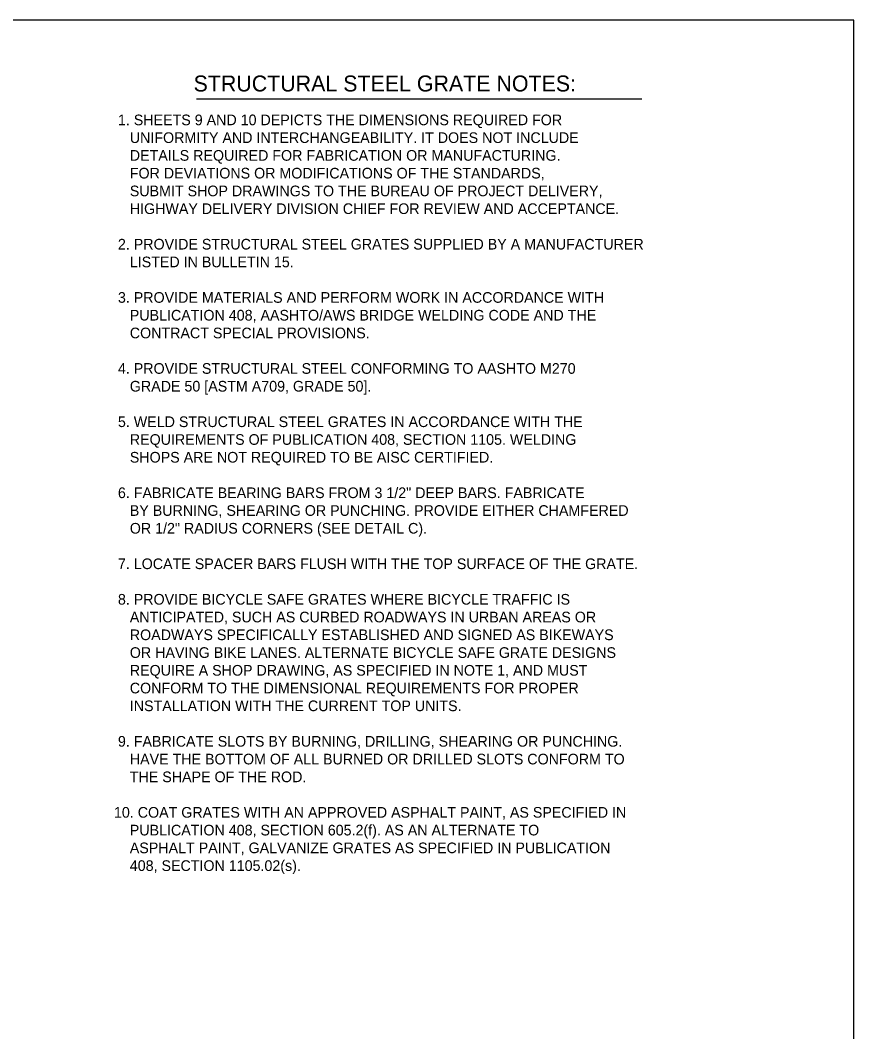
# Model space of a CAD drawing. Extents: x 2087776 to 2104538, y 970919 to 982612.
# Drawn here: x 2097990 to 2098760, y 979680 to 980614 of the extents above; entities that cross this region are included whole.
import ezdxf

# ---------------------------------------------------------------- set-up
doc = ezdxf.new("R2010")
doc.units = 0
doc.layers.add('1', color=7, linetype='Continuous')

msp = doc.modelspace()

# ---------------------------------------------------------------- linework, layer by layer
at = {"layer": '1'}
msp.add_line((2098152.96, 980541.57), (2098564.27, 980541.57), dxfattribs=at)
msp.add_lwpolyline([(2098759.93, 978763.82), (2098759.93, 980614.22), (2096181.19, 980614.22), (2096181.19, 978763.82), (2098759.93, 978763.82), (2098759.93, 978850.3), (2098103.76, 978850.3), (2098103.76, 979062.5), (2098759.93, 979062.5), (2098759.93, 979157.53), (2098103.76, 979157.53), (2098103.76, 978763.82), (2098362.29, 978763.82), (2098362.29, 978850.3), (2098362.29, 978763.82), (2098614.92, 978763.82), (2098614.92, 978850.3), (2098614.92, 978809.9), (2098759.93, 978809.9)], dxfattribs=at)

# ---------------------------------------------------------------- texts
for s, height, p in [('STRUCTURAL STEEL GRATE NOTES:', 14.7638, (2098150.17, 980548.39)), (' 1. SHEETS 9 AND 10 DEPICTS THE DIMENSIONS REQUIRED FOR', 9.8425, (2098076.64, 980517.21)), ('    UNIFORMITY AND INTERCHANGEABILITY. IT DOES NOT INCLUDE', 9.8425, (2098076.64, 980500.81)), ('    DETAILS REQUIRED FOR FABRICATION OR MANUFACTURING. ', 9.8425, (2098076.64, 980484.4)), ('    FOR DEVIATIONS OR MODIFICATIONS OF THE STANDARDS,', 9.8425, (2098076.64, 980468)), ('    SUBMIT SHOP DRAWINGS TO THE BUREAU OF PROJECT DELIVERY,', 9.8425, (2098076.64, 980451.59)), ('    HIGHWAY DELIVERY DIVISION CHIEF FOR REVIEW AND ACCEPTANCE.', 9.8425, (2098076.64, 980435.19)), (' 2. PROVIDE STRUCTURAL STEEL GRATES SUPPLIED BY A MANUFACTURER', 9.8425, (2098076.64, 980402.38)), ('    LISTED IN BULLETIN 15.', 9.8425, (2098076.64, 980385.98)), (' 3. PROVIDE MATERIALS AND PERFORM WORK IN ACCORDANCE WITH', 9.8425, (2098076.64, 980353.17)), ('    PUBLICATION 408, AASHTO/AWS BRIDGE WELDING CODE AND THE', 9.8425, (2098076.64, 980336.76)), ('    CONTRACT SPECIAL PROVISIONS.', 9.8425, (2098076.64, 980320.36)), (' 4. PROVIDE STRUCTURAL STEEL CONFORMING TO AASHTO M270', 9.8425, (2098076.64, 980287.55)), ('    GRADE 50 [ASTM A709, GRADE 50].', 9.8425, (2098076.64, 980271.15)), (' 5. WELD STRUCTURAL STEEL GRATES IN ACCORDANCE WITH THE', 9.8425, (2098076.64, 980238.34)), ('    REQUIREMENTS OF PUBLICATION 408, SECTION 1105. WELDING', 9.8425, (2098076.64, 980221.93)), ('    SHOPS ARE NOT REQUIRED TO BE AISC CERTIFIED.', 9.8425, (2098076.64, 980205.53)), (' 6. FABRICATE BEARING BARS FROM 3 1/2" DEEP BARS. FABRICATE', 9.8425, (2098076.64, 980172.72)), ('    BY BURNING, SHEARING OR PUNCHING. PROVIDE EITHER CHAMFERED', 9.8425, (2098076.64, 980156.32)), ('    OR 1/2" RADIUS CORNERS (SEE DETAIL C).', 9.8425, (2098076.64, 980139.91)), (' 7. LOCATE SPACER BARS FLUSH WITH THE TOP SURFACE OF THE GRATE.', 9.8425, (2098076.64, 980107.1)), (' 8. PROVIDE BICYCLE SAFE GRATES WHERE BICYCLE TRAFFIC IS', 9.8425, (2098076.64, 980074.3)), ('    ANTICIPATED, SUCH AS CURBED ROADWAYS IN URBAN AREAS OR', 9.8425, (2098076.64, 980057.89)), ('    ROADWAYS SPECIFICALLY ESTABLISHED AND SIGNED AS BIKEWAYS', 9.8425, (2098076.64, 980041.49)), ('    OR HAVING BIKE LANES. ALTERNATE BICYCLE SAFE GRATE DESIGNS', 9.8425, (2098076.64, 980025.08)), ('    REQUIRE A SHOP DRAWING, AS SPECIFIED IN NOTE 1, AND MUST', 9.8425, (2098076.64, 980008.68)), ('    CONFORM TO THE DIMENSIONAL REQUIREMENTS FOR PROPER', 9.8425, (2098076.64, 979992.28)), ('    INSTALLATION WITH THE CURRENT TOP UNITS.', 9.8425, (2098076.64, 979975.87)), (' 9. FABRICATE SLOTS BY BURNING, DRILLING, SHEARING OR PUNCHING.', 9.8425, (2098076.64, 979943.06)), ('    HAVE THE BOTTOM OF ALL BURNED OR DRILLED SLOTS CONFORM TO', 9.8425, (2098076.64, 979926.66)), ('    THE SHAPE OF THE ROD.', 9.8425, (2098076.64, 979910.25)), ('10. COAT GRATES WITH AN APPROVED ASPHALT PAINT, AS SPECIFIED IN', 9.8425, (2098076.64, 979877.45)), ('    PUBLICATION 408, SECTION 605.2(f). AS AN ALTERNATE TO ', 9.8425, (2098076.64, 979861.04)), ('    ASPHALT PAINT, GALVANIZE GRATES AS SPECIFIED IN PUBLICATION', 9.8425, (2098076.64, 979844.64)), ('    408, SECTION 1105.02(s).', 9.8425, (2098076.64, 979828.23))]:
    msp.add_text(s, height=height, dxfattribs=at).set_placement(p)

doc.saveas('drawing.dxf')
